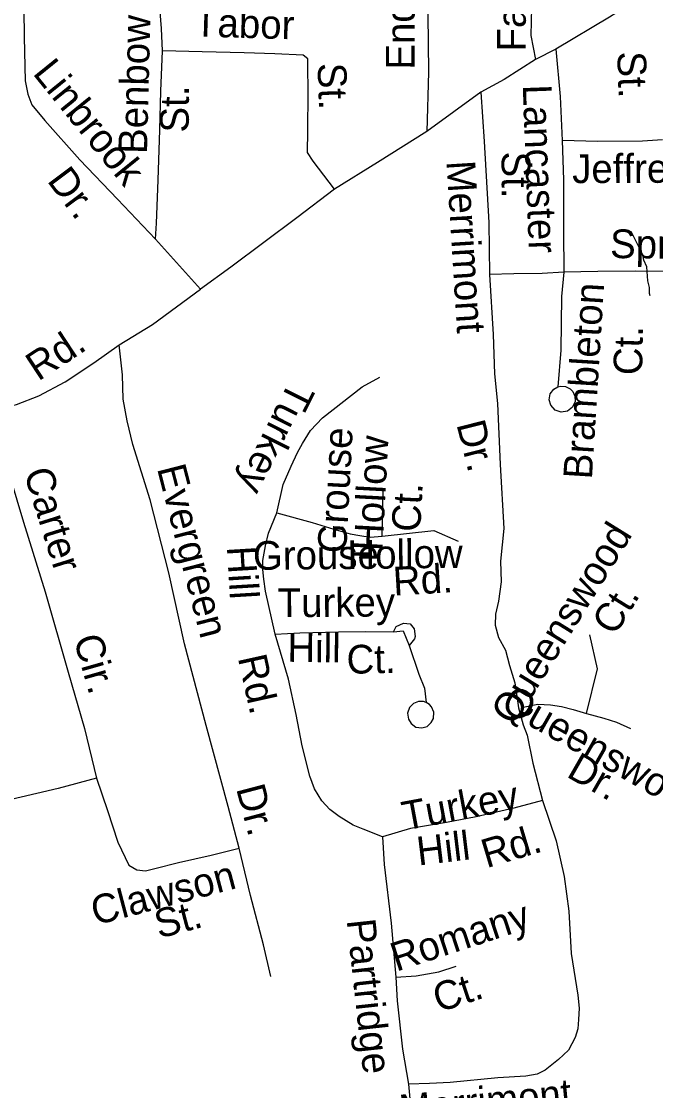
# Model space of a CAD drawing. Extents: x 1547597 to 1699558, y 810033 to 920809.
# Drawn here: x 1614133 to 1616231, y 864342 to 867878 of the extents above; entities that cross this region are included whole.
import ezdxf

# ---------------------------------------------------------------- set-up
doc = ezdxf.new("R2010")
doc.units = 0
for name, color, linetype in [('Exist Hydrographic Misc Water Feature', 7, 'Continuous'), ('Exist Road Non-System Type 51', 7, 'Continuous'), ('Exist Road Non-System Type 51 Label', 7, 'Continuous')]:
    doc.layers.add(name, color=color, linetype=linetype)

msp = doc.modelspace()

# ---------------------------------------------------------------- linework, layer by layer
at = {"layer": 'Exist Hydrographic Misc Water Feature'}
msp.add_lwpolyline([(1616212.6, 866970.2), (1616210.6, 866978.2), (1616210.9, 866998.1), (1616205.2, 867020.3), (1616202, 867066.3), (1616192.3, 867088.5), (1616188.6, 867106.5), (1616149.9, 867183.2)], dxfattribs=at)
at = {"layer": 'Exist Road Non-System Type 51'}
for p, q in [((1615900.3, 867786.1), (1615833.4, 867752.6)), ((1615652.3, 867643.9), (1615474.1, 867514.4))]:
    msp.add_line(p, q, dxfattribs=at)
for points in [[(1615473.2, 868775.3), (1615472.9, 868660.3), (1615474.9, 868430.6), (1615478.2, 868152.5), (1615477.9, 867900.6), (1615480.1, 867710.6), (1615474.1, 867514.4)], [(1615841.7, 868756.9), (1615836.5, 868626.9), (1615842.1, 868382.9), (1615822.3, 868207.1), (1615821.6, 867971.8), (1615818.4, 867831.7), (1615833.4, 867752.6)], [(1614266.3, 868513.9), (1614257.6, 868434.1), (1614232.6, 868326.3), (1614183.7, 868220.8), (1614157, 868137.1), (1614139.8, 868011.4), (1614142, 867825.5), (1614144.7, 867681.3), (1614154.2, 867637.3), (1614167.2, 867601.9), (1614210, 867550.9), (1614326.1, 867420.4), (1614450.4, 867289.9), (1614576.8, 867158.1)], [(1614599.4, 867780.9), (1614596.1, 867855.1), (1614588.9, 867953.1), (1614587.3, 867993.1), (1614571.8, 868037.3), (1614544.1, 868073.4)], [(1616204, 867972.9), (1616078.6, 867892), (1615900.3, 867786.1)], [(1614576.8, 867158.1), (1614580, 867211.4), (1614585.3, 867353.2), (1614590.9, 867519.2), (1614594.1, 867647.2), (1614599.4, 867780.9)], [(1615168.6, 867323.5), (1615133.1, 867370.1), (1615097.7, 867416.4), (1615079.8, 867444.6), (1615080.7, 867516.4), (1615081.8, 867642.5), (1615080.7, 867734.4), (1615080.7, 867754.4), (1615065, 867766.5), (1614971, 867771.4), (1614869.2, 867774.5), (1614731.2, 867777.7), (1614599.4, 867780.9)], [(1615833.4, 867752.6), (1615730.4, 867685.7), (1615652.3, 867643.9)], [(1615900.3, 867786.1), (1615914.9, 867630.2), (1615921.5, 867484.1)], [(1615652.3, 867643.9), (1615663.7, 867480.8), (1615679.1, 867212.7), (1615681.6, 867040.7)], [(1615474.1, 867514.4), (1615311.3, 867412.1), (1615168.6, 867323.5)], [(1616253.4, 867487), (1616187.2, 867481.7), (1616039.3, 867481.1), (1615921.5, 867484.1)], [(1615921.5, 867484.1), (1615926.3, 867354.2), (1615926.6, 867184.3), (1615927.5, 867048.4)], [(1616615, 867479.5), (1616618.1, 867375.5), (1616616.4, 867201.7), (1616611.6, 867103.7), (1616607.3, 867081.8), (1616597.2, 867064), (1616583.1, 867052), (1616531.1, 867050.5), (1616413.2, 867049.7), (1616259.3, 867051.2), (1616163.3, 867052), (1616039.4, 867051.3), (1615927.5, 867048.4)], [(1615168.6, 867323.5), (1615043.8, 867228.8), (1614826, 867065), (1614725.5, 866993), (1614576.8, 867158.1)], [(1615927.5, 867048.4), (1615855.6, 867045), (1615761.5, 867043.9), (1615681.6, 867040.7)], [(1615927.5, 867048.4), (1615920.1, 866968.9), (1615917.3, 866791), (1615907.2, 866669.2)], [(1615681.6, 867040.7), (1615693.9, 866843), (1615697.8, 866713.1), (1615708, 866614.8), (1615716.7, 866412.9), (1615729.3, 866200.8), (1615717.5, 866093.1), (1615720.3, 866025), (1615711.4, 865961.2), (1615700.7, 865917.4), (1615700, 865881.6), (1615711.4, 865841.3), (1615734.7, 865799), (1615747.7, 865748.7), (1615764.7, 865690.6), (1615777.5, 865608.5), (1615792.5, 865552.1), (1615805.8, 865518)], [(1614455.7, 866809.1), (1614566.9, 866875.3), (1614725.5, 866993)], [(1614027.8, 866591.1), (1614116.3, 866611.3), (1614190.9, 866640), (1614277.7, 866686.3), (1614372.6, 866748.6), (1614455.7, 866809.1)], [(1614852.8, 865143.8), (1614817.1, 865282.2), (1614743.7, 865549.2), (1614672.2, 865820.2), (1614620.1, 866055), (1614558.2, 866295.8), (1614501.2, 866478.6), (1614482.6, 866556.8), (1614469.9, 866629.1), (1614467.1, 866709), (1614455.7, 866809.1)], [(1614977.3, 866252.8), (1614998.6, 866346.2), (1615025.3, 866407.6), (1615046.6, 866453), (1615062.6, 866482.3), (1615089.3, 866525), (1615129.3, 866567.7), (1615260, 866669.2), (1615318.7, 866701.2)], [(1615907.2, 866669.2), (1615917.8, 866672.3), (1615933.2, 866670.8), (1615948.3, 866663.3), (1615956.9, 866654.7), (1615964.2, 866638.6), (1615964.6, 866621.2), (1615956.5, 866602.9), (1615939.8, 866589.5), (1615918.5, 866586.1), (1615898.8, 866592.3), (1615883.9, 866608.8), (1615878.7, 866626.7), (1615882.5, 866646.8), (1615894, 866662), (1615907.2, 866669.2)], [(1614027.8, 866591.1), (1614139.4, 866222.6), (1614211.6, 865991.6), (1614287.1, 865726.5), (1614341.9, 865539.7), (1614381.2, 865375.2)], [(1614381.2, 865375.2), (1614254.8, 865341.4), (1614060.2, 865296.5), (1613905.9, 865265), (1613833.8, 865252.3), (1613783.9, 865247.1), (1613757.1, 865248.4), (1613726.1, 865258.1), (1613704.2, 865265.3), (1613678.5, 865282.8), (1613659.3, 865300.4), (1613643.2, 865325.4), (1613635, 865357), (1613632.4, 865393.4), (1613630.1, 865499.3), (1613624.2, 865621.5), (1613591.5, 865823.9), (1613549.3, 866042.5), (1613519.8, 866196.8), (1613490.3, 866353.3), (1613460.5, 866494.4)], [(1615326.7, 866175.4), (1615329.4, 866332.9)], [(1614972.4, 865851.3), (1614939.9, 865993.9), (1614934.6, 866033.9), (1614931.9, 866065.9), (1614931.9, 866095.3), (1614939.9, 866143.4), (1614950.6, 866186.1), (1614977.3, 866252.8)], [(1614977.3, 866252.8), (1615094.6, 866220.8), (1615166.7, 866199.4), (1615220, 866183.4), (1615252, 866178), (1615286.7, 866172.7), (1615326.7, 866175.4)], [(1615326.7, 866175.4), (1615497.4, 866194.1), (1615577.5, 866159.4)], [(1615364.1, 865859), (1615372.3, 865876.8), (1615396.5, 865888.3), (1615418.5, 865886.1), (1615432.2, 865869.8), (1615435.7, 865843.7), (1615433.5, 865835.8), (1615415.2, 865814.1)], [(1614972.4, 865851.3), (1615054.3, 865856.1), (1615182.2, 865859.9), (1615272.1, 865860.4), (1615364.1, 865859)], [(1615327, 865182), (1615263.5, 865207.1), (1615229.9, 865219.9), (1615184.2, 865248.3), (1615152.7, 865272.5), (1615127.1, 865301.1), (1615102.1, 865340.4), (1615086.5, 865381.7), (1615062.1, 865482.1), (1615041.8, 865586.4), (1615016, 865702.8), (1614972.4, 865851.3)], [(1615364.1, 865859), (1615396, 865862.5), (1615415.2, 865814.1)], [(1616002.6, 865589.3), (1616039, 865737.4), (1616013, 865849.1)], [(1615415.2, 865814.1), (1615447.7, 865719.6), (1615466.8, 865673.4), (1615472, 865625.3)], [(1615472, 865625.3), (1615463.1, 865629), (1615446.1, 865629), (1615430, 865622.9), (1615417.1, 865609.8), (1615410.3, 865590.7), (1615412.9, 865570.8), (1615421.8, 865556), (1615437.8, 865544.5), (1615457.3, 865541.5), (1615474.6, 865546.6), (1615488.7, 865559.5), (1615496.6, 865573.3), (1615497.4, 865593.9), (1615489.8, 865611.1), (1615482.7, 865619.4), (1615472, 865625.3)], [(1615792.3, 865610.1), (1615841.6, 865620.5), (1615883.2, 865617.9), (1615919.5, 865612.7), (1615958.5, 865602.3), (1616002.6, 865589.3)], [(1616002.6, 865589.3), (1616059.7, 865573.7), (1616101.3, 865560.7), (1616148, 865539.9)], [(1615805.8, 865518), (1615824.5, 865425.7), (1615856.4, 865301.4)], [(1614381.2, 865375.2), (1614417.5, 865268.7), (1614451.6, 865164.3), (1614488.4, 865087.7), (1614514.3, 865072.4), (1614543.5, 865069.2), (1614574, 865076.4), (1614652.3, 865097), (1614760.6, 865121.2), (1614852.8, 865143.8)], [(1615856.4, 865301.4), (1615762.1, 865276.1), (1615637.7, 865248.2), (1615538.6, 865229), (1615419.7, 865209.1), (1615327, 865182)], [(1615856.4, 865301.4), (1615902, 865168.7), (1615928, 865050.3), (1615944.1, 864936.1), (1615951.9, 864796.1), (1615973.5, 864657.8), (1615978, 864614.8), (1615976.3, 864577.9), (1615973.3, 864547.1), (1615965.3, 864518), (1615942.6, 864476.3), (1615910.1, 864444.9), (1615865.6, 864409.6), (1615838.9, 864396.9), (1615801.8, 864390.5), (1615709.2, 864384.2), (1615551.2, 864368.8), (1615483.3, 864365.9), (1615413.2, 864363.1)], [(1615327, 865182), (1615333.3, 865090), (1615356.2, 864895.6), (1615371.2, 864717.6)], [(1614957.8, 864720.2), (1614933.5, 864824.5), (1614890.2, 864987.3), (1614852.8, 865143.8)], [(1615371.2, 864717.6), (1615439.1, 864722.4), (1615513.4, 864735.1), (1615571.6, 864754.2)], [(1615371.2, 864717.6), (1615375.8, 864639.5), (1615393.2, 864479.2), (1615413.2, 864363.1)], [(1615413.2, 864363.1), (1615420.2, 864291), (1615438.3, 864190.7), (1615469.2, 864116.3), (1615521.9, 864047.6), (1615651.4, 863903.5), (1615685.2, 863867.7)]]:
    msp.add_lwpolyline(points, dxfattribs=at)

# ---------------------------------------------------------------- texts
at = {"layer": 'Exist Road Non-System Type 51 Label'}
for s, rotation, p in [('Faircloth', 90.0037, (1615801.4, 867778.7)), ('Endsley', 89.915, (1615433.7, 867718.6)), ('Benbow', 88.5686, (1614548.2, 867439)), ('Tabor', 358.274, (1614702.9, 867828.7)), ('Linbrook', 308.966, (1614167.7, 867705.8)), ('St.', 271.7886, (1616104, 867777.8)), ('St.', 271.7875, (1615112.6, 867739.8)), ('St.', 89.7236, (1614686.3, 867510.4)), ('Lancaster', 272.0991, (1615791.3, 867668)), ('St.', 270.3555, (1615721.2, 867447.6)), ('Jeffrey', 0.2313, (1615955.1, 867343.3)), ('Dr.', 306.8444, (1614215.5, 867351.2)), ('Merrimont', 273.5544, (1615538.8, 867415.5)), ('Spradlin', 359.4319, (1616080, 867095.6)), ('Brambleton', 86.4098, (1616020, 866362.4)), ('Rd.', 33.2841, (1614188.4, 866686.5)), ('Ct.', 89.0953, (1616186.4, 866707.7)), ('Turkey', 243.34, (1615020.6, 866693.7)), ('Dr.', 284.1093, (1615571.6, 866546.3)), ('Grouse', 86.9084, (1615206.8, 866117.3)), ('Hollow', 86.9084, (1615326.9, 866125.1)), ('Evergreen', 284.4283, (1614580.9, 866400.2)), ('Carter', 287.3465, (1614139.8, 866386.6)), ('Ct.', 86.9084, (1615451.9, 866188.2)), ('Queenswood', 58.1919, (1615761.8, 865546)), ('Grouse', 0.5219, (1614899.1, 866064.3)), ('Hollow', 0.6391, (1615211.9, 866067.1)), ('Hill', 273.4504, (1614812.4, 866140.7)), ('Rd.', 3.4152, (1615364.8, 865979)), ('Turkey', 0.3682, (1614980.8, 865907.8)), ('Ct.', 58.1919, (1616095.7, 865843)), ('Cir.', 285.8912, (1614304.6, 865836.8)), ('Hill', 359.2596, (1615012.2, 865760.5)), ('Ct.', 1.1263, (1615209.3, 865720.6)), ('Rd.', 282.5237, (1614848.5, 865773.8)), ('Queenswood', 330.4298, (1615714.1, 865605.1)), ('Dr.', 330.1811, (1615932.3, 865382.4)), ('Dr.', 284.7882, (1614842.6, 865341.5)), ('Turkey', 10.5713, (1615401.4, 865202.5)), ('Hill', 6.8598, (1615446.3, 865086.5)), ('Rd.', 16.6393, (1615671.5, 865077.5)), ('Clawson', 14.763, (1614377.6, 864888.4)), ('St.', 14.763, (1614587.6, 864844.7)), ('Romany', 18.104, (1615372.9, 864735.3)), ('Partridge', 276.1828, (1615208.6, 864906)), ('Ct.', 18.104, (1615513.2, 864599.9)), ('Merrimont', 5.5375, (1615387.4, 864233.3))]:
    msp.add_text(s, height=95, rotation=rotation, dxfattribs=at).set_placement(p)

doc.saveas('drawing.dxf')
